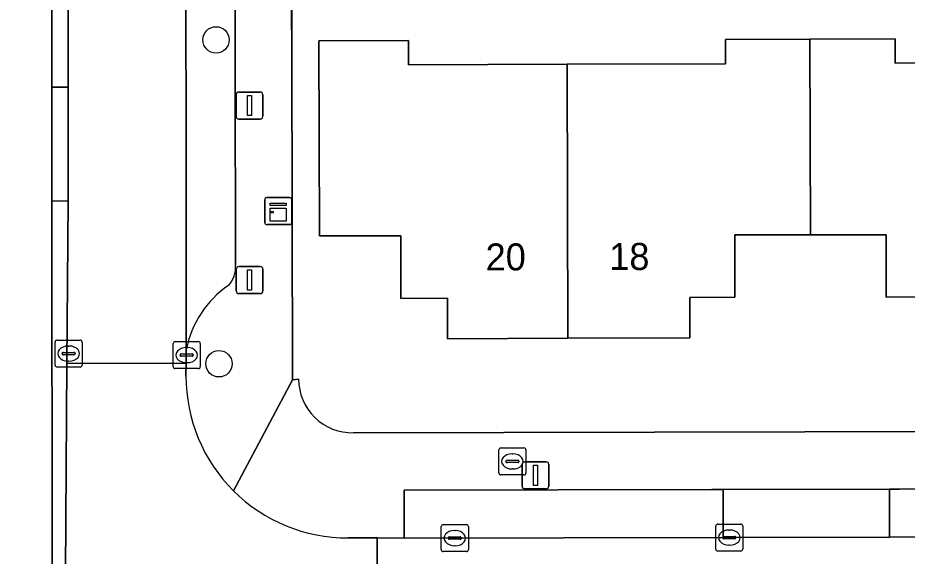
# Model space of a CAD drawing. Extents: x 160455 to 162082, y 388339 to 389736.
# Drawn here: x 160880.28 to 160913.2, y 388459.2 to 388479.14 of the extents above; entities that cross this region are included whole.
import ezdxf

# ---------------------------------------------------------------- set-up
doc = ezdxf.new("R2010")
doc.units = 0
for name, color, linetype in [('IMGEO_Boom', 7, 'Continuous'), ('IMGEO_Brandkraan', 7, 'Continuous'), ('IMGEO_Erf', 7, 'Continuous'), ('IMGEO_Kast', 7, 'Continuous'), ('IMGEO_Kolk', 7, 'Continuous'), ('IMGEO_Lichtmast', 7, 'Continuous'), ('IMGEO_Muur', 7, 'Continuous'), ('IMGEO_Pand', 7, 'Continuous'), ('IMGEO_Pand_nummerreeks', 7, 'Continuous'), ('IMGEO_Parkeervlak_open', 7, 'Continuous'), ('IMGEO_Rijbaan_lokaal_open', 7, 'Continuous'), ('IMGEO_Voetpad_open', 7, 'Continuous')]:
    doc.layers.add(name, color=color, linetype=linetype)

msp = doc.modelspace()

# ---------------------------------------------------------------- linework, layer by layer
at = {"layer": 'IMGEO_Boom'}
for centre in [(160887.621, 388478.317), (160887.729, 388466.33)]:
    msp.add_circle(centre, 0.489, dxfattribs=at)
at = {"layer": 'IMGEO_Brandkraan'}
for p, q in [((160898.091, 388462.287), (160898.091, 388463.139)), ((160898.166, 388463.213), (160899.018, 388463.213)), ((160899.092, 388463.139), (160899.092, 388462.287)), ((160898.579, 388462.993), (160898.604, 388462.993)), ((160898.35, 388462.707), (160898.35, 388462.719)), ((160898.788, 388462.67), (160898.39, 388462.67)), ((160898.393, 388462.756), (160898.791, 388462.756)), ((160898.834, 388462.719), (160898.834, 388462.707)), ((160899.018, 388462.213), (160898.166, 388462.213)), ((160898.602, 388462.433), (160898.577, 388462.433))]:
    msp.add_line(p, q, dxfattribs=at)
for points in [[(160898.091, 388462.287), (160898.091, 388463.139)], [(160898.166, 388463.213), (160899.018, 388463.213)], [(160899.092, 388463.139), (160899.092, 388462.287)], [(160899.018, 388462.213), (160898.166, 388462.213)]]:
    msp.add_lwpolyline(points, dxfattribs=at)
for centre, radius, start, end in [((160898.168, 388463.137), 0.0765, 91.552, 178.448), ((160898.168, 388463.137), 0.0765, 91.552, 178.448), ((160899.016, 388463.137), 0.0765, 1.552, 88.448), ((160899.016, 388463.137), 0.0765, 1.552, 88.448), ((160898.39, 388462.716), 0.0403, 85.8775, 175.7526), ((160898.387, 388462.706), 0.0366, 178.938, 274.7102), ((160898.791, 388462.713), 0.043, 264.8664, 352.4533), ((160898.795, 388462.718), 0.0386, 1.7309, 96.639), ((160898.168, 388462.289), 0.0765, 181.552, 268.448), ((160898.168, 388462.289), 0.0765, 181.552, 268.448), ((160899.016, 388462.289), 0.0765, 271.552, 358.448), ((160899.016, 388462.289), 0.0765, 271.552, 358.448)]:
    msp.add_arc(centre, radius, start, end, dxfattribs=at)
for centre, major_axis, ratio, start_param, end_param in [((160898.578, 388462.713), (-0.387, 0.002), 0.722429, 4.712389, 7.853982), ((160898.603, 388462.713), (-0.39, 0.002), 0.717154, 1.570796, 4.712389)]:
    msp.add_ellipse(centre, major_axis=major_axis, ratio=ratio, start_param=start_param, end_param=end_param, dxfattribs=at)
at = {"layer": 'IMGEO_Erf'}
for points in [[(160881.79, 388392.522), (160881.789, 388392.69), (160881.685, 388407.718), (160881.597, 388420.51), (160881.666, 388420.53), (160881.648, 388433.424), (160881.643, 388437.633), (160881.619, 388454.893), (160881.556, 388458.643), (160881.543, 388472.356), (160881.544, 388476.563), (160881.528, 388485.011), (160881.456, 388489.002), (160881.37, 388493.004), (160881.166, 388498.75), (160881.113, 388500), (160880.648, 388508.769), (160880.304, 388513.185), (160879.709, 388519.415), (160879.043, 388525.38), (160878.459, 388530.41), (160877.491, 388537.22)], [(160902.911, 388494.782), (160902.923, 388491.183), (160902.264, 388491.182), (160902.288, 388487.549), (160900.638, 388487.538), (160900.646, 388486.238), (160895.426, 388486.203), (160895.417, 388487.503), (160890.337, 388487.467), (160890.424, 388477.994), (160890.451, 388465.733), (160890.677, 388465.764)], [(160914.149, 388468.803), (160912.429, 388468.799), (160912.424, 388471.105), (160909.628, 388471.103), (160906.818, 388471.101), (160906.822, 388468.793), (160905.155, 388468.787), (160905.159, 388467.287), (160900.647, 388467.272), (160896.189, 388467.257), (160896.184, 388468.756), (160894.464, 388468.75), (160894.456, 388471.069), (160891.446, 388471.059), (160891.422, 388478.283), (160894.741, 388478.296), (160894.745, 388477.396), (160900.614, 388477.416), (160906.475, 388477.435), (160906.473, 388478.335), (160909.603, 388478.345), (160912.753, 388478.356), (160912.756, 388477.457), (160918.626, 388477.477)], [(160892.712, 388463.775), (160942.837, 388463.879)]]:
    msp.add_lwpolyline(points, dxfattribs=at)
msp.add_arc((160892.663, 388465.76), 1.986, 179.8984, 271.4115, dxfattribs=at)
at = {"layer": 'IMGEO_Kast'}
for p, q in [((160889.424, 388471.554), (160889.424, 388472.395)), ((160889.424, 388472.395), (160889.424, 388471.554)), ((160889.499, 388472.479), (160890.34, 388472.479)), ((160890.34, 388472.479), (160889.499, 388472.479)), ((160890.424, 388472.404), (160890.424, 388471.563)), ((160890.424, 388471.563), (160890.424, 388472.404)), ((160890.349, 388471.479), (160889.508, 388471.479)), ((160889.508, 388471.479), (160890.349, 388471.479))]:
    msp.add_line(p, q, dxfattribs=at)
for points in [[(160889.619, 388472.269), (160890.219, 388472.269), (160890.219, 388472.184), (160889.619, 388472.184), (160889.619, 388472.269)], [(160889.619, 388472.094), (160890.219, 388472.094), (160890.219, 388471.605), (160889.619, 388471.605), (160889.619, 388472.094)]]:
    msp.add_lwpolyline(points, dxfattribs=at)
msp.add_circle((160889.703, 388471.943), 0.0377, dxfattribs=at)
for centre, start, end in [((160889.502, 388472.401), 92.4484, 184.2845), ((160889.502, 388472.401), 92.4484, 184.2845), ((160890.346, 388472.401), 2.4484, 94.2845), ((160890.346, 388472.401), 2.4484, 94.2845), ((160889.502, 388471.557), 182.4484, 274.2845), ((160889.502, 388471.557), 182.4484, 274.2845), ((160890.346, 388471.557), 272.4484, 4.2845), ((160890.346, 388471.557), 272.4484, 4.2845)]:
    msp.add_arc(centre, 0.0779, start, end, dxfattribs=at)
at = {"layer": 'IMGEO_Kolk'}
for p, q in [((160881.664, 388466.28), (160881.664, 388467.132)), ((160881.739, 388467.206), (160882.591, 388467.206)), ((160882.665, 388467.132), (160882.665, 388466.28)), ((160886.036, 388466.223), (160886.036, 388467.075)), ((160886.111, 388467.149), (160886.963, 388467.149)), ((160887.037, 388467.075), (160887.037, 388466.223)), ((160881.966, 388466.749), (160882.364, 388466.749)), ((160882.152, 388466.986), (160882.177, 388466.986)), ((160886.524, 388466.929), (160886.549, 388466.929)), ((160881.923, 388466.7), (160881.923, 388466.712)), ((160882.361, 388466.663), (160881.963, 388466.663)), ((160882.175, 388466.426), (160882.15, 388466.426)), ((160882.407, 388466.712), (160882.407, 388466.7)), ((160886.295, 388466.643), (160886.295, 388466.655)), ((160886.733, 388466.606), (160886.335, 388466.606)), ((160886.338, 388466.692), (160886.736, 388466.692)), ((160886.779, 388466.655), (160886.779, 388466.643)), ((160882.591, 388466.206), (160881.739, 388466.206)), ((160886.963, 388466.149), (160886.111, 388466.149)), ((160886.547, 388466.369), (160886.522, 388466.369)), ((160895.958, 388459.448), (160895.958, 388460.3)), ((160896.033, 388460.374), (160896.885, 388460.374)), ((160896.446, 388460.154), (160896.471, 388460.154)), ((160896.959, 388460.3), (160896.959, 388459.448)), ((160906.117, 388459.468), (160906.117, 388460.32)), ((160906.192, 388460.394), (160907.044, 388460.394)), ((160906.605, 388460.174), (160906.63, 388460.174)), ((160907.118, 388460.32), (160907.118, 388459.468)), ((160896.217, 388459.868), (160896.217, 388459.88)), ((160896.655, 388459.831), (160896.257, 388459.831)), ((160896.26, 388459.917), (160896.658, 388459.917)), ((160896.701, 388459.88), (160896.701, 388459.868)), ((160906.376, 388459.888), (160906.376, 388459.9)), ((160906.814, 388459.851), (160906.416, 388459.851)), ((160906.419, 388459.937), (160906.817, 388459.937)), ((160906.86, 388459.9), (160906.86, 388459.888)), ((160896.469, 388459.594), (160896.444, 388459.594)), ((160906.628, 388459.614), (160906.603, 388459.614)), ((160896.885, 388459.374), (160896.033, 388459.374)), ((160907.044, 388459.394), (160906.192, 388459.394))]:
    msp.add_line(p, q, dxfattribs=at)
for points in [[(160881.664, 388466.28), (160881.664, 388467.132)], [(160881.739, 388467.206), (160882.591, 388467.206)], [(160882.665, 388467.132), (160882.665, 388466.28)], [(160886.036, 388466.223), (160886.036, 388467.075)], [(160886.111, 388467.149), (160886.963, 388467.149)], [(160887.037, 388467.075), (160887.037, 388466.223)], [(160882.591, 388466.206), (160881.739, 388466.206)], [(160886.963, 388466.149), (160886.111, 388466.149)], [(160895.958, 388459.448), (160895.958, 388460.3)], [(160896.033, 388460.374), (160896.885, 388460.374)], [(160896.959, 388460.3), (160896.959, 388459.448)], [(160906.117, 388459.468), (160906.117, 388460.32)], [(160906.192, 388460.394), (160907.044, 388460.394)], [(160907.118, 388460.32), (160907.118, 388459.468)], [(160896.885, 388459.374), (160896.033, 388459.374)], [(160907.044, 388459.394), (160906.192, 388459.394)]]:
    msp.add_lwpolyline(points, dxfattribs=at)
for centre, radius, start, end in [((160881.741, 388467.13), 0.0765, 91.552, 178.448), ((160881.741, 388467.13), 0.0765, 91.552, 178.448), ((160882.589, 388467.13), 0.0765, 1.552, 88.448), ((160882.589, 388467.13), 0.0765, 1.552, 88.448), ((160886.113, 388467.073), 0.0765, 91.552, 178.448), ((160886.113, 388467.073), 0.0765, 91.552, 178.448), ((160886.961, 388467.073), 0.0765, 1.552, 88.448), ((160886.961, 388467.073), 0.0765, 1.552, 88.448), ((160881.963, 388466.709), 0.0403, 85.8775, 175.7526), ((160882.368, 388466.711), 0.0386, 1.7309, 96.639), ((160881.96, 388466.699), 0.0366, 178.938, 274.7102), ((160882.364, 388466.706), 0.043, 264.8664, 352.4533), ((160886.335, 388466.652), 0.0403, 85.8775, 175.7526), ((160886.332, 388466.642), 0.0366, 178.938, 274.7102), ((160886.736, 388466.649), 0.043, 264.8664, 352.4533), ((160886.74, 388466.654), 0.0386, 1.7309, 96.639), ((160881.741, 388466.282), 0.0765, 181.552, 268.448), ((160881.741, 388466.282), 0.0765, 181.552, 268.448), ((160882.589, 388466.282), 0.0765, 271.552, 358.448), ((160882.589, 388466.282), 0.0765, 271.552, 358.448), ((160886.113, 388466.225), 0.0765, 181.552, 268.448), ((160886.113, 388466.225), 0.0765, 181.552, 268.448), ((160886.961, 388466.225), 0.0765, 271.552, 358.448), ((160886.961, 388466.225), 0.0765, 271.552, 358.448), ((160896.035, 388460.298), 0.0765, 91.552, 178.448), ((160896.035, 388460.298), 0.0765, 91.552, 178.448), ((160896.883, 388460.298), 0.0765, 1.552, 88.448), ((160896.883, 388460.298), 0.0765, 1.552, 88.448), ((160906.194, 388460.318), 0.0765, 91.552, 178.448), ((160906.194, 388460.318), 0.0765, 91.552, 178.448), ((160907.042, 388460.318), 0.0765, 1.552, 88.448), ((160907.042, 388460.318), 0.0765, 1.552, 88.448), ((160896.257, 388459.877), 0.0403, 85.8775, 175.7526), ((160896.254, 388459.867), 0.0366, 178.938, 274.7102), ((160896.658, 388459.874), 0.043, 264.8664, 352.4533), ((160896.662, 388459.879), 0.0386, 1.7309, 96.639), ((160906.416, 388459.897), 0.0403, 85.8775, 175.7526), ((160906.413, 388459.887), 0.0366, 178.938, 274.7102), ((160906.817, 388459.894), 0.043, 264.8664, 352.4533), ((160906.821, 388459.899), 0.0386, 1.7309, 96.639), ((160896.035, 388459.45), 0.0765, 181.552, 268.448), ((160896.035, 388459.45), 0.0765, 181.552, 268.448), ((160896.883, 388459.45), 0.0765, 271.552, 358.448), ((160896.883, 388459.45), 0.0765, 271.552, 358.448), ((160906.194, 388459.47), 0.0765, 181.552, 268.448), ((160906.194, 388459.47), 0.0765, 181.552, 268.448), ((160907.042, 388459.47), 0.0765, 271.552, 358.448), ((160907.042, 388459.47), 0.0765, 271.552, 358.448)]:
    msp.add_arc(centre, radius, start, end, dxfattribs=at)
for centre, major_axis, ratio, start_param, end_param in [((160882.151, 388466.706), (-0.387, 0.002), 0.722429, 4.712389, 7.853982), ((160882.176, 388466.706), (-0.39, 0.002), 0.717154, 1.570796, 4.712389), ((160886.523, 388466.649), (-0.387, 0.002), 0.722429, 4.712389, 7.853982), ((160886.548, 388466.649), (-0.39, 0.002), 0.717154, 1.570796, 4.712389), ((160896.445, 388459.874), (-0.387, 0.002), 0.722429, 4.712389, 7.853982), ((160896.47, 388459.874), (-0.39, 0.002), 0.717154, 1.570796, 4.712389), ((160906.604, 388459.894), (-0.387, 0.002), 0.722429, 4.712389, 7.853982), ((160906.629, 388459.894), (-0.39, 0.002), 0.717154, 1.570796, 4.712389)]:
    msp.add_ellipse(centre, major_axis=major_axis, ratio=ratio, start_param=start_param, end_param=end_param, dxfattribs=at)
at = {"layer": 'IMGEO_Lichtmast'}
for p, q in [((160888.363, 388475.488), (160888.363, 388476.288)), ((160888.363, 388476.288), (160888.363, 388475.488)), ((160888.463, 388476.388), (160889.253, 388476.388)), ((160889.253, 388476.388), (160888.463, 388476.388)), ((160889.353, 388476.288), (160889.353, 388475.488)), ((160889.353, 388475.488), (160889.353, 388476.288)), ((160889.253, 388475.388), (160888.463, 388475.388)), ((160888.463, 388475.388), (160889.253, 388475.388)), ((160888.367, 388469.026), (160888.367, 388469.826)), ((160888.367, 388469.826), (160888.367, 388469.026)), ((160888.467, 388469.926), (160889.257, 388469.926)), ((160889.257, 388469.926), (160888.467, 388469.926)), ((160889.357, 388469.826), (160889.357, 388469.026)), ((160889.357, 388469.026), (160889.357, 388469.826)), ((160889.257, 388468.926), (160888.467, 388468.926)), ((160888.467, 388468.926), (160889.257, 388468.926)), ((160898.948, 388461.799), (160898.948, 388462.599)), ((160898.948, 388462.599), (160898.948, 388461.799)), ((160899.048, 388462.699), (160899.838, 388462.699)), ((160899.838, 388462.699), (160899.048, 388462.699)), ((160899.938, 388462.599), (160899.938, 388461.799)), ((160899.938, 388461.799), (160899.938, 388462.599)), ((160899.838, 388461.699), (160899.048, 388461.699)), ((160899.048, 388461.699), (160899.838, 388461.699))]:
    msp.add_line(p, q, dxfattribs=at)
for points in [[(160888.783, 388476.263), (160888.933, 388476.263), (160888.933, 388475.513), (160888.783, 388475.513), (160888.783, 388476.263)], [(160888.787, 388469.801), (160888.937, 388469.801), (160888.937, 388469.051), (160888.787, 388469.051), (160888.787, 388469.801)], [(160899.368, 388462.574), (160899.518, 388462.574), (160899.518, 388461.824), (160899.368, 388461.824), (160899.368, 388462.574)]]:
    msp.add_lwpolyline(points, dxfattribs=at)
for centre, start, end in [((160888.463, 388476.288), 90, 180), ((160888.463, 388476.288), 90, 180), ((160889.253, 388476.288), 0, 90), ((160889.253, 388476.288), 360, 90), ((160888.463, 388475.488), 180, 270), ((160888.463, 388475.488), 180, 270), ((160889.253, 388475.488), 270, 0), ((160889.253, 388475.488), 270, 0), ((160888.467, 388469.826), 90, 180), ((160888.467, 388469.826), 90, 180), ((160889.257, 388469.826), 0, 90), ((160889.257, 388469.826), 360, 90), ((160888.467, 388469.026), 180, 270), ((160888.467, 388469.026), 180, 270), ((160889.257, 388469.026), 270, 0), ((160889.257, 388469.026), 270, 0), ((160899.048, 388462.599), 90, 180), ((160899.048, 388462.599), 90, 180), ((160899.838, 388462.599), 0, 90), ((160899.838, 388462.599), 360, 90), ((160899.048, 388461.799), 180, 270), ((160899.048, 388461.799), 180, 270), ((160899.838, 388461.799), 270, 0), ((160899.838, 388461.799), 270, 0)]:
    msp.add_arc(centre, 0.1, start, end, dxfattribs=at)
at = {"layer": 'IMGEO_Muur'}
msp.add_lwpolyline([(160890.388, 388491.17), (160890.424, 388477.994)], dxfattribs=at)
at = {"layer": 'IMGEO_Pand'}
for points in [[(160900.614, 388477.416), (160894.745, 388477.396), (160894.741, 388478.296), (160891.422, 388478.283), (160891.446, 388471.059), (160894.456, 388471.069), (160894.464, 388468.75), (160896.184, 388468.756), (160896.189, 388467.257), (160900.647, 388467.272)], [(160909.603, 388478.345), (160906.473, 388478.335), (160906.475, 388477.435), (160900.614, 388477.416), (160900.647, 388467.272), (160905.159, 388467.287), (160905.155, 388468.787), (160906.822, 388468.793), (160906.818, 388471.101), (160909.628, 388471.103)], [(160909.603, 388478.345), (160909.628, 388471.103), (160912.424, 388471.105), (160912.429, 388468.799), (160914.149, 388468.803), (160914.153, 388467.304), (160918.653, 388467.314), (160918.626, 388477.477), (160912.756, 388477.457), (160912.753, 388478.356)]]:
    msp.add_lwpolyline(points, close=True, dxfattribs=at)
at = {"layer": 'IMGEO_Parkeervlak_open'}
for points in [[(160886.153, 388500), (160886.207, 388498.75), (160886.503, 388487.591), (160886.519, 388466.843)], [(160888.339, 388469.965), (160888.314, 388484.544), (160888.268, 388487.154), (160888.107, 388494.986), (160887.969, 388498.75), (160887.915, 388500)]]:
    msp.add_lwpolyline(points, dxfattribs=at)
for points in [[(160906.385, 388461.672), (160905.974, 388461.671), (160894.589, 388461.651), (160894.578, 388459.869), (160906.389, 388459.894)], [(160912.548, 388461.681), (160906.385, 388461.672), (160906.389, 388459.894), (160912.552, 388459.907)], [(160924.381, 388461.7), (160924.085, 388461.699), (160912.904, 388461.682), (160912.548, 388461.681), (160912.552, 388459.907), (160924.385, 388459.932)]]:
    msp.add_lwpolyline(points, close=True, dxfattribs=at)
for centre, radius, start, end in [((160887.424, 388469.871), 0.92, 316.2205, 5.8781), ((160890.181, 388466.151), 3.726, 124.1624, 169.291)]:
    msp.add_arc(centre, radius, start, end, dxfattribs=at)
at = {"layer": 'IMGEO_Rijbaan_lokaal_open'}
for points in [[(160880.909, 388513.255), (160881.237, 388508.814), (160881.735, 388500), (160881.789, 388498.75), (160881.986, 388493.043), (160882.08, 388489.012), (160882.14, 388484.95), (160882.146, 388476.566), (160882.143, 388472.345), (160882.1, 388466.34), (160886.513, 388466.349), (160886.519, 388466.843), (160886.503, 388487.591), (160886.207, 388498.75), (160886.153, 388500)], [(160886.508, 388465.875), (160886.513, 388466.349), (160882.1, 388466.34), (160882.045, 388458.6), (160882.08, 388454.909), (160882.129, 388449.663), (160886.624, 388449.636)], [(160893.586, 388459.879), (160892.51, 388459.88)], [(160893.157, 388455.312), (160893.596, 388455.335), (160893.586, 388459.879)]]:
    msp.add_lwpolyline(points, dxfattribs=at)
msp.add_lwpolyline([(160941.412, 388459.977), (160941.256, 388459.968), (160930.598, 388459.945), (160924.385, 388459.932), (160912.552, 388459.907), (160906.389, 388459.894), (160894.578, 388459.869), (160893.586, 388459.879), (160893.596, 388455.335), (160910.067, 388455.379), (160916.424, 388455.396), (160928.159, 388455.427), (160934.385, 388455.443), (160941.093, 388455.461), (160941.426, 388455.462)], close=True, dxfattribs=at)
for centre, radius, start, end in [((160892.491, 388465.863), 5.983, 179.886, 225.0371), ((160892.491, 388465.861), 5.982, 225.0259, 270.1853)]:
    msp.add_arc(centre, radius, start, end, dxfattribs=at)
at = {"layer": 'IMGEO_Voetpad_open'}
for points in [[(160888.263, 388461.63), (160890.451, 388465.733), (160890.424, 388477.994), (160890.337, 388487.467), (160890.322, 388491.158), (160890.355, 388500), (160890.185, 388545.572)], [(160887.915, 388500), (160887.969, 388498.75), (160888.107, 388494.986), (160888.268, 388487.154), (160888.314, 388484.544), (160888.339, 388469.965)], [(160886.519, 388466.843), (160886.513, 388466.349), (160886.508, 388465.875)], [(160890.677, 388465.764), (160890.451, 388465.733), (160888.263, 388461.63)], [(160942.837, 388463.879), (160892.712, 388463.775)], [(160892.51, 388459.88), (160893.586, 388459.879), (160894.578, 388459.869), (160894.589, 388461.651), (160905.974, 388461.671), (160906.385, 388461.672), (160912.548, 388461.681), (160912.904, 388461.682), (160924.085, 388461.699), (160924.381, 388461.7), (160930.594, 388461.723), (160931.032, 388461.725), (160938.16, 388461.744)]]:
    msp.add_lwpolyline(points, dxfattribs=at)
for points in [[(160882.146, 388476.566), (160882.14, 388484.95), (160882.08, 388489.012), (160881.456, 388489.002), (160881.528, 388485.011), (160881.544, 388476.563)], [(160882.143, 388472.345), (160882.146, 388476.566), (160881.544, 388476.563), (160881.543, 388472.356)], [(160882.1, 388466.34), (160882.143, 388472.345), (160881.543, 388472.356), (160881.556, 388458.643), (160882.045, 388458.6)]]:
    msp.add_lwpolyline(points, close=True, dxfattribs=at)
for centre, radius, start, end in [((160887.424, 388469.871), 0.92, 316.2205, 5.8781), ((160890.181, 388466.151), 3.726, 124.1624, 169.291), ((160892.491, 388465.863), 5.983, 179.886, 225.0371), ((160892.663, 388465.76), 1.986, 179.8984, 271.4115), ((160892.491, 388465.861), 5.982, 225.0259, 270.1853)]:
    msp.add_arc(centre, radius, start, end, dxfattribs=at)

# ---------------------------------------------------------------- texts
at = {"layer": 'IMGEO_Pand_nummerreeks'}
for s, p in [('20', (160897.6, 388469.781)), ('18', (160902.176, 388469.797))]:
    msp.add_text(s, height=1, rotation=0.1916, dxfattribs=at).set_placement(p)

doc.saveas('drawing.dxf')
